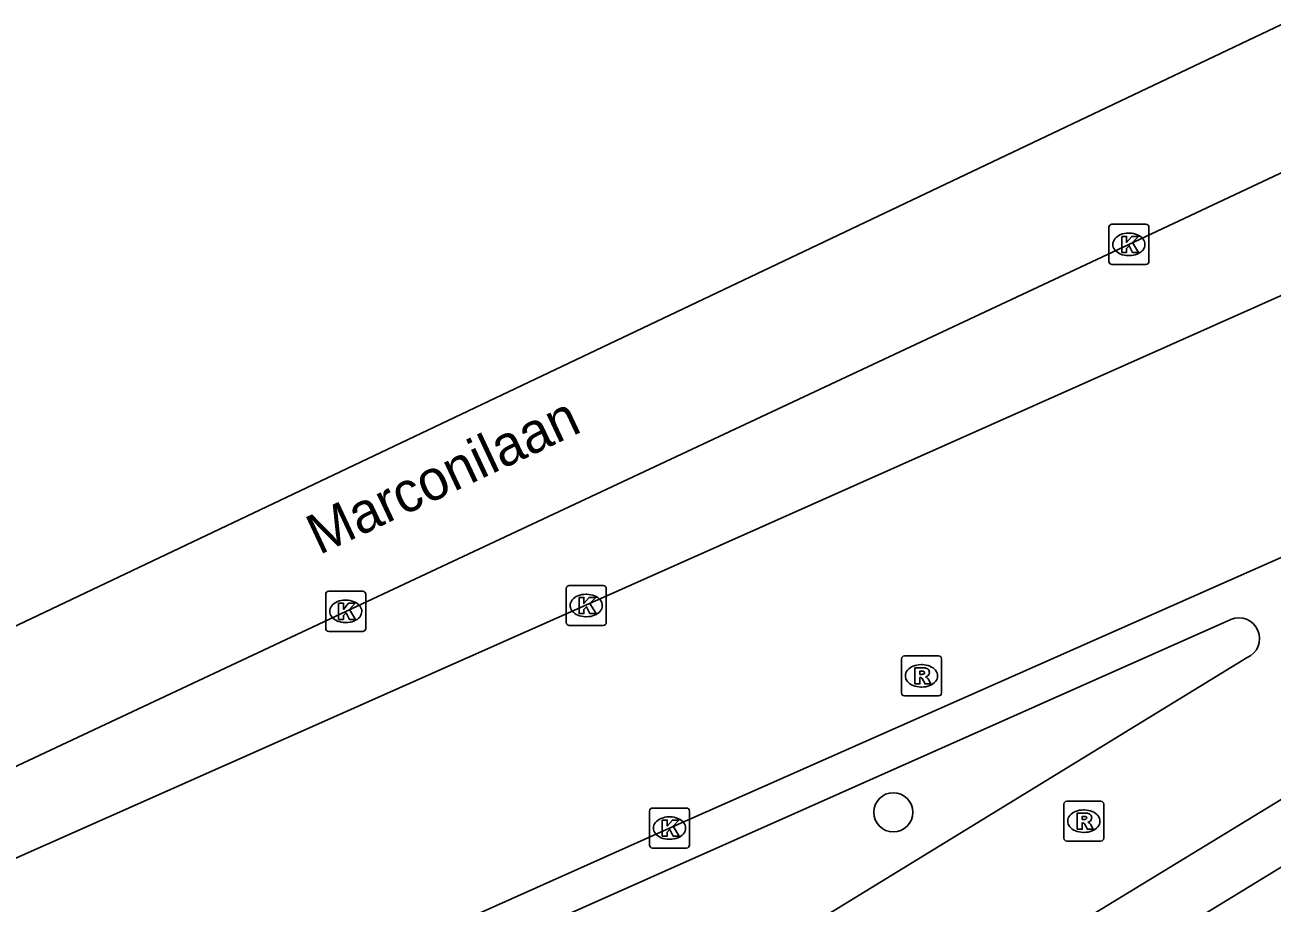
# Model space of a CAD drawing. Extents: x 159888 to 160757, y 384031 to 384746.
# Drawn here: x 160130.45 to 160161.59, y 384632.33 to 384654.24 of the extents above; entities that cross this region are included whole.
import ezdxf

# ---------------------------------------------------------------- set-up
doc = ezdxf.new("R2010")
doc.units = 0
for name, color, linetype in [('IMGEO_Boom', 7, 'Continuous'), ('IMGEO_Kolk', 7, 'Continuous'), ('IMGEO_Openbare_ruimte_label', 7, 'Continuous'), ('IMGEO_Pand', 7, 'Continuous'), ('IMGEO_Rijbaan_lokaal_open', 7, 'Continuous'), ('IMGEO_Rijbaan_regionaal_gesloten', 7, 'Continuous'), ('IMGEO_Rioolput', 7, 'Continuous'), ('IMGEO_Voetpad_open', 7, 'Continuous')]:
    doc.layers.add(name, color=color, linetype=linetype)

msp = doc.modelspace()

# ---------------------------------------------------------------- linework, layer by layer
at = {"layer": 'IMGEO_Boom'}
msp.add_circle((160152.132, 384634.59), 0.489, dxfattribs=at)
at = {"layer": 'IMGEO_Kolk'}
for p, q in [((160157.513, 384648.338), (160157.513, 384649.19)), ((160157.588, 384649.264), (160158.44, 384649.264)), ((160158.514, 384649.19), (160158.514, 384648.338)), ((160158.001, 384649.044), (160158.026, 384649.044)), ((160158.44, 384648.264), (160157.588, 384648.264)), ((160158.024, 384648.484), (160157.999, 384648.484)), ((160138.036, 384640.106), (160138.888, 384640.106)), ((160143.965, 384639.326), (160143.965, 384640.178)), ((160144.04, 384640.252), (160144.892, 384640.252)), ((160144.966, 384640.178), (160144.966, 384639.326)), ((160137.961, 384639.18), (160137.961, 384640.032)), ((160138.449, 384639.886), (160138.474, 384639.886)), ((160138.962, 384640.032), (160138.962, 384639.18)), ((160144.453, 384640.032), (160144.478, 384640.032)), ((160144.476, 384639.472), (160144.451, 384639.472)), ((160138.472, 384639.326), (160138.447, 384639.326)), ((160144.892, 384639.252), (160144.04, 384639.252)), ((160138.888, 384639.106), (160138.036, 384639.106)), ((160146.044, 384633.771), (160146.044, 384634.623)), ((160146.119, 384634.697), (160146.971, 384634.697)), ((160147.045, 384634.623), (160147.045, 384633.771)), ((160146.532, 384634.477), (160146.557, 384634.477)), ((160146.555, 384633.917), (160146.53, 384633.917)), ((160146.971, 384633.697), (160146.119, 384633.697))]:
    msp.add_line(p, q, dxfattribs=at)
for points in [[(160157.513, 384648.338), (160157.513, 384649.19)], [(160157.588, 384649.264), (160158.44, 384649.264)], [(160158.514, 384649.19), (160158.514, 384648.338)], [(160157.834, 384648.964), (160157.957, 384648.964), (160157.957, 384648.813), (160158.087, 384648.964), (160158.251, 384648.964), (160158.105, 384648.813), (160158.258, 384648.564), (160158.106, 384648.564), (160158.021, 384648.728), (160157.957, 384648.661), (160157.957, 384648.564), (160157.834, 384648.564), (160157.834, 384648.964)], [(160158.44, 384648.264), (160157.588, 384648.264)], [(160138.036, 384640.106), (160138.888, 384640.106)], [(160143.965, 384639.326), (160143.965, 384640.178)], [(160144.04, 384640.252), (160144.892, 384640.252)], [(160144.966, 384640.178), (160144.966, 384639.326)], [(160137.961, 384639.18), (160137.961, 384640.032)], [(160138.282, 384639.806), (160138.405, 384639.806), (160138.405, 384639.655), (160138.535, 384639.806), (160138.699, 384639.806), (160138.553, 384639.655), (160138.706, 384639.406), (160138.554, 384639.406), (160138.469, 384639.57), (160138.405, 384639.503), (160138.405, 384639.406), (160138.282, 384639.406), (160138.282, 384639.806)], [(160138.962, 384640.032), (160138.962, 384639.18)], [(160144.286, 384639.952), (160144.409, 384639.952), (160144.409, 384639.801), (160144.539, 384639.952), (160144.703, 384639.952), (160144.557, 384639.801), (160144.71, 384639.552), (160144.558, 384639.552), (160144.473, 384639.716), (160144.409, 384639.649), (160144.409, 384639.552), (160144.286, 384639.552), (160144.286, 384639.952)], [(160144.892, 384639.252), (160144.04, 384639.252)], [(160138.888, 384639.106), (160138.036, 384639.106)], [(160146.044, 384633.771), (160146.044, 384634.623)], [(160146.119, 384634.697), (160146.971, 384634.697)], [(160147.045, 384634.623), (160147.045, 384633.771)], [(160146.365, 384634.397), (160146.488, 384634.397), (160146.488, 384634.246), (160146.618, 384634.397), (160146.782, 384634.397), (160146.636, 384634.246), (160146.789, 384633.997), (160146.637, 384633.997), (160146.552, 384634.161), (160146.488, 384634.094), (160146.488, 384633.997), (160146.365, 384633.997), (160146.365, 384634.397)], [(160146.971, 384633.697), (160146.119, 384633.697)]]:
    msp.add_lwpolyline(points, dxfattribs=at)
for centre, start, end in [((160157.59, 384649.188), 91.552, 178.448), ((160157.59, 384649.188), 91.552, 178.448), ((160158.438, 384649.188), 1.552, 88.448), ((160158.438, 384649.188), 1.552, 88.448), ((160157.59, 384648.34), 181.552, 268.448), ((160157.59, 384648.34), 181.552, 268.448), ((160158.438, 384648.34), 271.552, 358.448), ((160158.438, 384648.34), 271.552, 358.448), ((160138.038, 384640.03), 91.552, 178.448), ((160138.038, 384640.03), 91.552, 178.448), ((160138.886, 384640.03), 1.552, 88.448), ((160138.886, 384640.03), 1.552, 88.448), ((160144.042, 384640.176), 91.552, 178.448), ((160144.042, 384640.176), 91.552, 178.448), ((160144.89, 384640.176), 1.552, 88.448), ((160144.89, 384640.176), 1.552, 88.448), ((160138.038, 384639.182), 181.552, 268.448), ((160138.038, 384639.182), 181.552, 268.448), ((160138.886, 384639.182), 271.552, 358.448), ((160138.886, 384639.182), 271.552, 358.448), ((160144.042, 384639.328), 181.552, 268.448), ((160144.042, 384639.328), 181.552, 268.448), ((160144.89, 384639.328), 271.552, 358.448), ((160144.89, 384639.328), 271.552, 358.448), ((160146.121, 384634.621), 91.552, 178.448), ((160146.121, 384634.621), 91.552, 178.448), ((160146.969, 384634.621), 1.552, 88.448), ((160146.969, 384634.621), 1.552, 88.448), ((160146.121, 384633.773), 181.552, 268.448), ((160146.121, 384633.773), 181.552, 268.448), ((160146.969, 384633.773), 271.552, 358.448), ((160146.969, 384633.773), 271.552, 358.448)]:
    msp.add_arc(centre, 0.0765, start, end, dxfattribs=at)
for centre, major_axis, ratio, start_param, end_param in [((160158, 384648.764), (-0.387, 0.002), 0.722429, 4.712389, 7.853982), ((160158.025, 384648.764), (-0.39, 0.002), 0.717154, 1.570796, 4.712389), ((160138.448, 384639.606), (-0.387, 0.002), 0.722429, 4.712389, 7.853982), ((160138.473, 384639.606), (-0.39, 0.002), 0.717154, 1.570796, 4.712389), ((160144.452, 384639.752), (-0.387, 0.002), 0.722429, 4.712389, 7.853982), ((160144.477, 384639.752), (-0.39, 0.002), 0.717154, 1.570796, 4.712389), ((160146.531, 384634.197), (-0.387, 0.002), 0.722429, 4.712389, 7.853982), ((160146.556, 384634.197), (-0.39, 0.002), 0.717154, 1.570796, 4.712389)]:
    msp.add_ellipse(centre, major_axis=major_axis, ratio=ratio, start_param=start_param, end_param=end_param, dxfattribs=at)
at = {"layer": 'IMGEO_Pand'}
msp.add_lwpolyline([(160157.726, 384630.724), (160170.722, 384638.665)], dxfattribs=at)
at = {"layer": 'IMGEO_Rijbaan_lokaal_open'}
for points in [[(160176.41, 384654.004), (160175.686, 384653.683), (160162.399, 384647.743), (160144.458, 384639.763), (160126.52, 384631.808), (160109.512, 384624.247), (160100.139, 384620.074), (160091.697, 384616.115), (160090.918, 384615.744)], [(160178.864, 384648.558), (160178.178, 384648.254), (160165.367, 384642.524), (160146.544, 384634.198), (160128.638, 384626.191), (160112.569, 384619.039), (160093.773, 384610.631), (160093.382, 384610.454)]]:
    msp.add_lwpolyline(points, dxfattribs=at)
at = {"layer": 'IMGEO_Rijbaan_regionaal_gesloten'}
for points in [[(160013.443, 384582.29), (160022.181, 384586.577), (160056.938, 384603.792), (160124.235, 384636.399), (160172.896, 384659.514), (160176.646, 384661.295), (160199.533, 384671.786), (160241.721, 384691.124)], [(160051.034, 384597.347), (160052.142, 384597.867), (160067.94, 384605.632), (160083.713, 384613.363), (160099.478, 384621.101), (160100.406, 384621.559), (160109.527, 384625.978), (160118.928, 384630.438), (160138.462, 384639.606), (160158.014, 384648.764), (160177.522, 384657.939), (160178.098, 384658.209), (160197.066, 384667.108), (160205.886, 384671.287)]]:
    msp.add_lwpolyline(points, dxfattribs=at)
at = {"layer": 'IMGEO_Rioolput'}
for p, q in [((160152.336, 384637.57), (160152.336, 384638.422)), ((160152.411, 384638.496), (160153.263, 384638.496)), ((160152.824, 384638.276), (160152.849, 384638.276)), ((160153.337, 384638.422), (160153.337, 384637.57)), ((160152.847, 384637.716), (160152.822, 384637.716)), ((160153.263, 384637.496), (160152.411, 384637.496)), ((160156.388, 384633.944), (160156.388, 384634.796)), ((160156.463, 384634.87), (160157.315, 384634.87)), ((160157.389, 384634.796), (160157.389, 384633.944)), ((160156.876, 384634.65), (160156.901, 384634.65)), ((160157.315, 384633.87), (160156.463, 384633.87)), ((160156.899, 384634.09), (160156.874, 384634.09))]:
    msp.add_line(p, q, dxfattribs=at)
for points in [[(160152.336, 384637.57), (160152.336, 384638.422)], [(160152.411, 384638.496), (160153.263, 384638.496)], [(160153.337, 384638.422), (160153.337, 384637.57)], [(160152.925, 384638.194), (160152.673, 384638.196), (160152.673, 384637.796)], [(160152.673, 384637.796), (160152.797, 384637.796), (160152.797, 384637.958), (160152.808, 384637.958)], [(160152.851, 384638.115), (160152.797, 384638.115), (160152.797, 384638.034)], [(160152.797, 384638.034), (160152.849, 384638.034)], [(160152.855, 384637.929), (160152.926, 384637.796), (160153.066, 384637.796), (160153.001, 384637.922)], [(160153.263, 384637.496), (160152.411, 384637.496)], [(160156.388, 384633.944), (160156.388, 384634.796)], [(160156.463, 384634.87), (160157.315, 384634.87)], [(160157.389, 384634.796), (160157.389, 384633.944)], [(160156.977, 384634.568), (160156.725, 384634.57), (160156.725, 384634.17)], [(160156.903, 384634.489), (160156.849, 384634.489), (160156.849, 384634.408)], [(160156.725, 384634.17), (160156.849, 384634.17), (160156.849, 384634.332), (160156.86, 384634.332)], [(160156.849, 384634.408), (160156.901, 384634.408)], [(160156.907, 384634.303), (160156.978, 384634.17), (160157.118, 384634.17), (160157.053, 384634.296)], [(160157.315, 384633.87), (160156.463, 384633.87)]]:
    msp.add_lwpolyline(points, dxfattribs=at)
for centre, radius, start, end in [((160152.413, 384638.42), 0.0765, 91.552, 178.448), ((160152.413, 384638.42), 0.0765, 91.552, 178.448), ((160153.261, 384638.42), 0.0765, 1.552, 88.448), ((160153.261, 384638.42), 0.0765, 1.552, 88.448), ((160152.807, 384637.905), 0.0533, 26.0293, 88.6989), ((160152.833, 384638.223), 0.19, 274.7715, 282.9687), ((160152.857, 384638.019), 0.0964, 77.0061, 93.1865), ((160152.871, 384638.076), 0.0378, 276.6634, 79.6772), ((160152.924, 384638.084), 0.109, 350.3612, 89.416), ((160152.922, 384638.084), 0.112, 277.5842, 350.9817), ((160152.906, 384637.869), 0.108, 29.5134, 73.7905), ((160152.413, 384637.572), 0.0765, 181.552, 268.448), ((160152.413, 384637.572), 0.0765, 181.552, 268.448), ((160153.261, 384637.572), 0.0765, 271.552, 358.448), ((160153.261, 384637.572), 0.0765, 271.552, 358.448), ((160156.465, 384634.794), 0.0765, 91.552, 178.448), ((160156.465, 384634.794), 0.0765, 91.552, 178.448), ((160157.313, 384634.794), 0.0765, 1.552, 88.448), ((160157.313, 384634.794), 0.0765, 1.552, 88.448), ((160156.909, 384634.393), 0.0964, 77.0061, 93.1865), ((160156.923, 384634.45), 0.0378, 276.6634, 79.6772), ((160156.976, 384634.458), 0.109, 350.3612, 89.416), ((160156.859, 384634.279), 0.0533, 26.0293, 88.6989), ((160156.885, 384634.597), 0.19, 274.7715, 282.9687), ((160156.974, 384634.458), 0.112, 277.5842, 350.9817), ((160156.958, 384634.243), 0.108, 29.5134, 73.7905), ((160156.465, 384633.946), 0.0765, 181.552, 268.448), ((160156.465, 384633.946), 0.0765, 181.552, 268.448), ((160157.313, 384633.946), 0.0765, 271.552, 358.448), ((160157.313, 384633.946), 0.0765, 271.552, 358.448)]:
    msp.add_arc(centre, radius, start, end, dxfattribs=at)
for centre, major_axis, ratio, start_param, end_param in [((160152.823, 384637.996), (-0.387, 0.002), 0.722429, 4.712389, 7.853982), ((160152.848, 384637.996), (-0.39, 0.002), 0.717154, 1.570796, 4.712389), ((160156.875, 384634.37), (-0.387, 0.002), 0.722429, 4.712389, 7.853982), ((160156.9, 384634.37), (-0.39, 0.002), 0.717154, 1.570796, 4.712389)]:
    msp.add_ellipse(centre, major_axis=major_axis, ratio=ratio, start_param=start_param, end_param=end_param, dxfattribs=at)
at = {"layer": 'IMGEO_Voetpad_open'}
for points in [[(160183.001, 384647.819), (160137.178, 384619.898), (160101.924, 384598.362)], [(160160.559, 384639.402), (160136.213, 384628.578)], [(160138.459, 384624.717), (160149.323, 384631.329), (160160.968, 384638.453)]]:
    msp.add_lwpolyline(points, dxfattribs=at)
msp.add_arc((160160.761, 384638.927), 0.517, 293.5632, 113.067, dxfattribs=at)

# ---------------------------------------------------------------- texts
at = {"layer": 'IMGEO_Openbare_ruimte_label'}
msp.add_text('Marconilaan', height=1, rotation=25.1554, dxfattribs=at).set_placement((160137.798, 384641.006))

doc.saveas('drawing.dxf')
